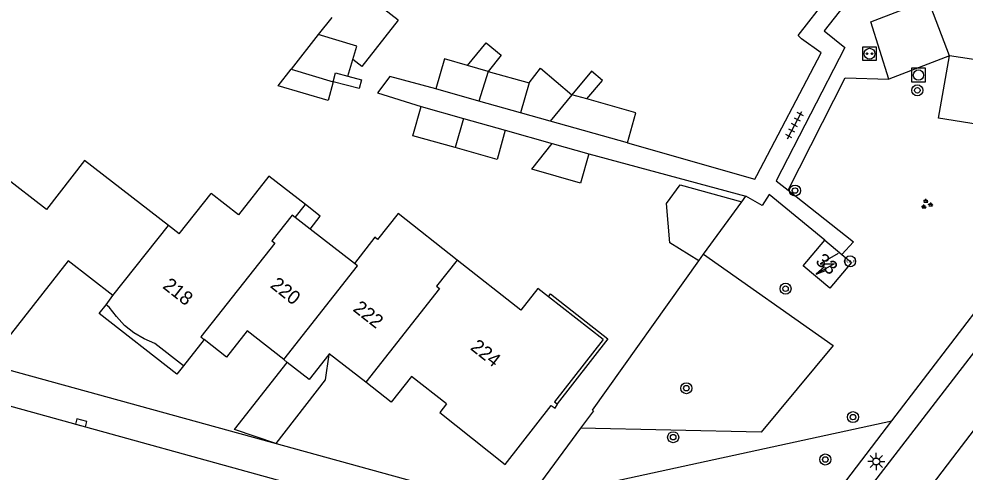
# Model space of a CAD drawing. Extents: x 126000 to 131009, y 393000 to 395500.
# Drawn here: x 130800.8 to 130869.4, y 394940.2 to 394973.1 of the extents above; entities that cross this region are included whole.
import ezdxf

# ---------------------------------------------------------------- set-up
doc = ezdxf.new("R2010")
doc.units = 0
for name, color, linetype in [('gg-afsc-erfafscheiding', 7, 'Continuous'), ('gg-afsc-muur', 7, 'Continuous'), ('gg-anno-huisnummerreeks BGT', 7, 'Continuous'), ('gg-bbg-bijgebouw', 7, 'Continuous'), ('gg-bbg-gedigitaliseerde bebouwing', 7, 'Continuous'), ('gg-bbg-gedigitaliseerde bijgebouw', 7, 'Continuous'), ('gg-bbg-hoofdgebouw', 7, 'Continuous'), ('gg-bbg-luifel en loopbrug', 7, 'Continuous'), ('gg-bbg-tussenscheiding', 7, 'Continuous'), ('gg-knt-verharding', 7, 'Continuous'), ('gg-knt-verharding nz', 7, 'Continuous'), ('gt-grn-groengrens', 7, 'Continuous'), ('gt-symb-boom', 7, 'Continuous'), ('gt-symb-groenvak', 7, 'Continuous'), ('gt-symb-hoogtemerk', 7, 'Continuous'), ('gt-symb-kolk', 7, 'Continuous'), ('gt-symb-laadpunt elektrisch vervoer', 7, 'Continuous'), ('gt-symb-lichtmast', 7, 'Continuous'), ('gt-symb-rioolschacht', 7, 'Continuous'), ('gt-symb-tegel verharding', 7, 'Continuous'), ('gt-symb-trafo symbool', 7, 'Continuous')]:
    doc.layers.add(name, color=color, linetype=linetype)

# ---------------------------------------------------------------- blocks, each defined once
blk = doc.blocks.new('gt0-LMAST')
at = {"layer": 'gt-symb-lichtmast'}
for p, q in [((-0.182, 0.173), (-0.447, 0.438)), ((-0.005, 0.246), (-0.005, 0.621)), ((0.172, 0.173), (0.437, 0.438)), ((-0.255, -0.004), (-0.63, -0.004)), ((-0.182, -0.181), (-0.447, -0.446)), ((-0.005, -0.254), (-0.005, -0.629)), ((0.437, -0.446), (0.172, -0.181)), ((0.245, -0.004), (0.62, -0.004))]:
    blk.add_line(p, q, dxfattribs=at)
blk.add_circle((-0.005, -0.004), 0.25, dxfattribs=at)
blk = doc.blocks.new('gt0-HMERK')
at = {"layer": 'gt-symb-hoogtemerk'}
blk.add_circle((0, 0), 0.4, dxfattribs=at)
blk.add_text('N.A.P', height=0.2, dxfattribs=at).set_placement((-0.354, -0.1))
blk = doc.blocks.new('gt0-LEV')
at = {"layer": 'gt-symb-laadpunt elektrisch vervoer'}
blk.add_lwpolyline([(-0.486, 0.501), (0.486, 0.501), (0.486, -0.499), (-0.486, -0.499)], close=True, dxfattribs=at)
for centre, radius in [((0, 0), 0.393), ((-0.186, 0), 0.0566), ((0.186, 0), 0.0566)]:
    blk.add_circle(centre, radius, dxfattribs=at)
blk = doc.blocks.new('gt0-BOOM')
at = {"layer": 'gt-symb-boom'}
for radius in [0.4, 0.2]:
    blk.add_circle((0, 0), radius, dxfattribs=at)
blk = doc.blocks.new('gt0-RS')
at = {"layer": 'gt-symb-rioolschacht'}
blk.add_lwpolyline([(-0.5, -0.5), (0.5, -0.5), (0.5, 0.5), (-0.5, 0.5)], close=True, dxfattribs=at)
blk.add_circle((0, 0), 0.375, dxfattribs=at)
blk = doc.blocks.new('gt0-GRVAK')
at = {"layer": 'gt-symb-groenvak'}
for p, q in [((-0.11, 0.189), (-0.228, 0.24)), ((-0.182, 0.153), (0.088, 0.153)), ((-0.091, 0.211), (-0.156, 0.322)), ((-0.047, 0.214), (-0.047, 0.393)), ((-0.004, 0.211), (0.061, 0.322)), ((0.015, 0.189), (0.133, 0.24)), ((0.262, -0.052), (0.197, 0.059)), ((0.305, -0.049), (0.305, 0.13)), ((0.349, -0.052), (0.414, 0.059)), ((-0.245, -0.228), (-0.363, -0.177)), ((-0.318, -0.264), (-0.047, -0.264)), ((-0.226, -0.206), (-0.291, -0.095)), ((-0.183, -0.203), (-0.183, -0.024)), ((-0.139, -0.206), (-0.074, -0.095)), ((-0.12, -0.228), (-0.002, -0.177)), ((0.243, -0.074), (0.125, -0.023)), ((0.17, -0.11), (0.441, -0.11)), ((0.368, -0.074), (0.486, -0.023))]:
    blk.add_line(p, q, dxfattribs=at)
blk = doc.blocks.new('gt0-TEG1')
at = {"layer": 'gt-symb-tegel verharding'}
for p, q in [((-1.125, 0), (1.125, 0)), ((-0.9, -0.25), (-0.9, 0.25)), ((-0.45, -0.25), (-0.45, 0.25)), ((0, -0.25), (0, 0.25)), ((0.45, -0.25), (0.45, 0.25)), ((0.9, -0.25), (0.9, 0.25))]:
    blk.add_line(p, q, dxfattribs=at)
blk = doc.blocks.new('gt0-HSP')
at = {"layer": 'gt-symb-trafo symbool'}
for points in [[(0.771, 0.746), (-0.529, -0.004), (0.471, -0.004), (-0.829, -0.754)], [(-0.217, -0.24), (-0.829, -0.754), (-0.077, -0.48)]]:
    blk.add_lwpolyline(points, dxfattribs=at)
blk = doc.blocks.new('gt0-KOLK')
at = {"layer": 'gt-symb-kolk'}
blk.add_lwpolyline([(0, 0), (0.375, 0), (0.375, 0.4), (-0.375, 0.4), (-0.375, 0), (0, 0)], dxfattribs=at)

msp = doc.modelspace()

# ---------------------------------------------------------------- linework, layer by layer
at = {"layer": 'gg-afsc-erfafscheiding'}
for p, q in [((130842.118, 394963.3), (130853.505, 394960.221)), ((130853.201, 394959.806), (130853.505, 394960.221)), ((130842.379, 394944.714), (130850.086, 394955.533))]:
    msp.add_line(p, q, dxfattribs=at)
msp.add_lwpolyline([(130844.913, 394964.088), (130854.152, 394961.453), (130854.295, 394961.724)], dxfattribs=at)
at = {"layer": 'gg-afsc-muur'}
for p, q in [((130827.687, 394968.915), (130826.804, 394967.717)), ((130831.031, 394968.011), (130827.687, 394968.915)), ((130826.804, 394967.717), (130829.953, 394966.726)), ((130836.061, 394965.007), (130839.454, 394964.058))]:
    msp.add_line(p, q, dxfattribs=at)
at = {"layer": 'gg-bbg-bijgebouw'}
for p, q in [((130834.153, 394967.126), (130831.031, 394968.011)), ((130837.166, 394966.272), (130834.153, 394967.126)), ((130829.953, 394966.726), (130833.022, 394965.862)), ((130833.022, 394965.862), (130836.061, 394965.007)), ((130839.316, 394965.666), (130837.166, 394966.272)), ((130844.913, 394964.088), (130839.316, 394965.666)), ((130839.454, 394964.058), (130842.118, 394963.3))]:
    msp.add_line(p, q, dxfattribs=at)
at = {"layer": 'gg-bbg-gedigitaliseerde bebouwing'}
for p, q in [((130812.407, 394957.496), (130814.73, 394960.43)), ((130816.712, 394958.879), (130814.73, 394960.43)), ((130820.827, 394958.684), (130821.565, 394959.618)), ((130821.904, 394957.847), (130820.827, 394958.684)), ((130812.407, 394957.496), (130811.63, 394958.1)), ((130825.12, 394955.35), (130821.904, 394957.847)), ((130843.147, 394949.84), (130839.188, 394952.939))]:
    msp.add_line(p, q, dxfattribs=at)
for points in [[(130811.63, 394958.1), (130805.56, 394962.82), (130802.79, 394959.27), (130799.69, 394961.68), (130797.21, 394958.56)], [(130821.565, 394959.618), (130818.905, 394961.683), (130816.712, 394958.879)], [(130832.56, 394955.59), (130828.284, 394958.969), (130826.797, 394957.086)], [(130826.797, 394957.086), (130826.59, 394957.25), (130825.12, 394955.35)], [(130839.188, 394952.939), (130838.42, 394953.54), (130837.18, 394951.96), (130832.56, 394955.59)]]:
    msp.add_lwpolyline(points, dxfattribs=at)
at = {"layer": 'gg-bbg-gedigitaliseerde bijgebouw'}
for p, q in [((130822.49, 394971.95), (130820.543, 394969.446)), ((130824.65, 394968.92), (130825.014, 394970.146)), ((130834.806, 394969.278), (130833.329, 394969.697)), ((130834.806, 394969.278), (130837.779, 394968.435)), ((130841.979, 394967.273), (130840.89, 394967.58))]:
    msp.add_line(p, q, dxfattribs=at)
for points in [[(130825.014, 394970.146), (130825.3, 394971.11), (130822.49, 394971.95)], [(130833.329, 394969.697), (130831.644, 394970.174), (130831.031, 394968.011)], [(130823.583, 394968.529), (130823.22, 394967.16), (130819.59, 394968.22), (130820.543, 394969.446)], [(130837.779, 394968.435), (130838.615, 394969.502), (130840.89, 394967.58)], [(130823.583, 394968.529), (130823.75, 394969.16), (130824.65, 394968.92)], [(130844.913, 394964.088), (130845.529, 394966.272), (130841.979, 394967.273)], [(130832.419, 394963.746), (130829.36, 394964.598), (130829.953, 394966.726)], [(130836.061, 394965.007), (130835.472, 394962.895), (130832.419, 394963.746)], [(130842.118, 394963.3), (130841.514, 394961.177), (130837.99, 394962.18), (130839.454, 394964.058)]]:
    msp.add_lwpolyline(points, dxfattribs=at)
at = {"layer": 'gg-bbg-hoofdgebouw'}
for p, q in [((130859.237, 394957.031), (130860.46, 394956.008)), ((130807.112, 394952.347), (130807.61, 394953.02)), ((130814.218, 394949.846), (130812.722, 394947.937)), ((130820.257, 394948.178), (130819.999, 394948.381))]:
    msp.add_line(p, q, dxfattribs=at)
for points in [[(130860.46, 394956.008), (130861.166, 394955.418), (130859.589, 394953.555), (130857.659, 394955.172), (130859.237, 394957.031)], [(130807.61, 394953.02), (130804.358, 394955.538), (130799.981, 394949.95), (130794.249, 394954.414)], [(130812.722, 394947.937), (130810.652, 394949.559), (130809.877, 394949.888), (130809.14, 394950.331), (130808.453, 394950.862), (130807.866, 394951.493), (130807.338, 394952.173), (130807.112, 394952.347)], [(130819.999, 394948.381), (130817.355, 394950.466), (130815.856, 394948.562), (130814.218, 394949.846)], [(130843.147, 394949.84), (130839.619, 394945.329), (130839.814, 394945.173)], [(130823.256, 394948.747), (130821.83, 394946.937), (130820.257, 394948.178)], [(130825.942, 394946.733), (130823.302, 394948.805), (130823.256, 394948.747)], [(130831.808, 394945.174), (130829.255, 394947.166), (130827.786, 394945.285), (130825.942, 394946.733)], [(130831.808, 394945.174), (130831.32, 394944.548), (130836.052, 394940.783), (130839.397, 394945.064), (130839.666, 394944.86), (130839.855, 394945.141), (130839.814, 394945.173)]]:
    msp.add_lwpolyline(points, dxfattribs=at)
at = {"layer": 'gg-bbg-luifel en loopbrug'}
for p, q in [((130828.282, 394972.986), (130825.197, 394975.405)), ((130823.48, 394973.17), (130822.49, 394971.95)), ((130828.282, 394972.986), (130825.659, 394969.64)), ((130825.659, 394969.64), (130825.014, 394970.146)), ((130850.43, 394956.016), (130853.201, 394959.806)), ((130850.086, 394955.533), (130850.43, 394956.016))]:
    msp.add_line(p, q, dxfattribs=at)
for points in [[(130833.329, 394969.697), (130834.676, 394971.338), (130835.764, 394970.445), (130834.806, 394969.278)], [(130841.979, 394967.273), (130843.113, 394968.621), (130842.305, 394969.301), (130840.89, 394967.58)], [(130824.65, 394968.92), (130825.633, 394968.658), (130825.464, 394968.027), (130823.583, 394968.529)], [(130850.086, 394955.533), (130847.993, 394956.843), (130847.748, 394959.701), (130848.729, 394961.05), (130853.201, 394959.806)], [(130821.904, 394957.847), (130822.635, 394958.772), (130821.565, 394959.618)], [(130839.188, 394952.939), (130839.343, 394953.137), (130843.502, 394949.881), (130839.814, 394945.173)], [(130812.722, 394947.937), (130812.239, 394947.321), (130806.623, 394951.722), (130807.112, 394952.347)], [(130823.256, 394948.747), (130822.994, 394946.92), (130819.413, 394942.291), (130816.428, 394943.323), (130820.257, 394948.178)]]:
    msp.add_lwpolyline(points, dxfattribs=at)
at = {"layer": 'gg-bbg-tussenscheiding'}
for p, q in [((130820.543, 394969.446), (130823.583, 394968.529)), ((130834.806, 394969.278), (130834.153, 394967.126)), ((130837.779, 394968.435), (130837.166, 394966.272)), ((130840.89, 394967.58), (130839.316, 394965.666)), ((130833.022, 394965.862), (130832.419, 394963.746)), ((130807.61, 394953.02), (130811.63, 394958.1))]:
    msp.add_line(p, q, dxfattribs=at)
for points in [[(130820.827, 394958.684), (130820.6, 394958.86), (130819.14, 394956.98), (130819.36, 394956.81), (130813.98, 394950.02), (130814.218, 394949.846)], [(130832.56, 394955.59), (130831.07, 394953.71), (130831.29, 394953.54), (130825.942, 394946.733)], [(130819.999, 394948.381), (130825.34, 394955.18), (130825.12, 394955.35)]]:
    msp.add_lwpolyline(points, dxfattribs=at)
at = {"layer": 'gg-knt-verharding'}
for p, q in [((130857.292, 394971.879), (130865.458, 394982.358)), ((130693.587, 394974.405), (130839.686, 394934.112)), ((130857.292, 394971.879), (130857.546, 394971.63)), ((130868.26, 394970.392), (130863.862, 394968.716)), ((130864.091, 394943.952), (130876.749, 394960.476)), ((130754.382, 394960.21), (130837.117, 394937.44)), ((130876.389, 394957.175), (130862.348, 394938.927)), ((130855.841, 394933.182), (130864.091, 394943.952)), ((130841.517, 394943.403), (130837.689, 394938.216))]:
    msp.add_line(p, q, dxfattribs=at)
for points in [[(130863.168, 394977.287), (130859.181, 394972.219), (130860.687, 394971.011), (130855.708, 394961.345), (130856.561, 394960.67)], [(130863.862, 394968.716), (130862.562, 394972.859), (130866.727, 394974.487)], [(130854.295, 394961.724), (130858.966, 394970.611), (130857.546, 394971.63)], [(130872.915, 394969.686), (130872.012, 394965.161), (130867.474, 394965.887), (130868.26, 394970.392)], [(130859.237, 394957.031), (130855.202, 394960.345), (130854.681, 394959.561), (130853.505, 394960.221)], [(130856.561, 394960.67), (130861.308, 394956.911), (130860.46, 394956.008)], [(130842.379, 394944.714), (130842.446, 394944.661), (130841.517, 394943.403)], [(130871.001, 394944.533), (130868.478, 394941.264), (130866.16, 394938.21), (130863.992, 394935.054), (130862.998, 394933.528)]]:
    msp.add_lwpolyline(points, dxfattribs=at)
at = {"layer": 'gg-knt-verharding nz'}
for p, q in [((130868.26, 394970.392), (130866.727, 394974.487)), ((130872.915, 394969.686), (130868.26, 394970.392))]:
    msp.add_line(p, q, dxfattribs=at)
at = {"layer": 'gt-grn-groengrens'}
msp.add_line((130837.689, 394938.216), (130864.091, 394943.952), dxfattribs=at)
for points in [[(130856.561, 394960.67), (130860.708, 394968.817), (130863.862, 394968.716)], [(130850.43, 394956.016), (130859.843, 394949.397), (130854.62, 394943.11), (130841.517, 394943.403)]]:
    msp.add_lwpolyline(points, dxfattribs=at)

# ---------------------------------------------------------------- block references
at = {"layer": 'gt-symb-boom'}
for p in [(130865.937, 394967.9), (130857.069, 394960.635), (130856.38, 394953.518), (130849.186, 394946.306), (130861.268, 394944.211), (130848.232, 394942.755), (130859.262, 394941.138)]:
    msp.add_blockref('gt0-BOOM', p, dxfattribs=at)
at = {"layer": 'gt-symb-groenvak'}
msp.add_blockref('gt0-GRVAK', (130866.598, 394959.643), dxfattribs=at)
at = {"layer": 'gt-symb-hoogtemerk'}
msp.add_blockref('gt0-HMERK', (130861.062, 394955.505), dxfattribs=at)
at = {"layer": 'gt-symb-kolk', "rotation": -15.370725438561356}
msp.add_blockref('gt0-KOLK', (130805.255, 394943.6), dxfattribs=at)
at = {"layer": 'gt-symb-laadpunt elektrisch vervoer'}
msp.add_blockref('gt0-LEV', (130862.468, 394970.553), dxfattribs=at)
at = {"layer": 'gt-symb-lichtmast'}
msp.add_blockref('gt0-LMAST', (130862.963, 394940.997), dxfattribs=at)
at = {"layer": 'gt-symb-rioolschacht'}
msp.add_blockref('gt0-RS', (130866.015, 394969.011), dxfattribs=at)
at = {"layer": 'gt-symb-tegel verharding', "rotation": 62.743128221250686}
msp.add_blockref('gt0-TEG1', (130857.035, 394965.375), dxfattribs=at)
at = {"layer": 'gt-symb-trafo symbool'}
msp.add_blockref('gt0-HSP', (130859.428, 394955.334), dxfattribs=at)

# ---------------------------------------------------------------- texts
at = {"layer": 'gg-anno-huisnummerreeks BGT'}
for s, rotation, p in [('33', 320, (130858.492, 394955.415)), ('218', 321.9, (130811.156, 394953.611)), ('220', 321.7, (130818.953, 394953.663)), ('222', 321.9, (130824.957, 394951.956)), ('224', 321.8, (130833.467, 394949.156))]:
    msp.add_text(s, height=1, rotation=rotation, dxfattribs=at).set_placement(p)

doc.saveas('drawing.dxf')
